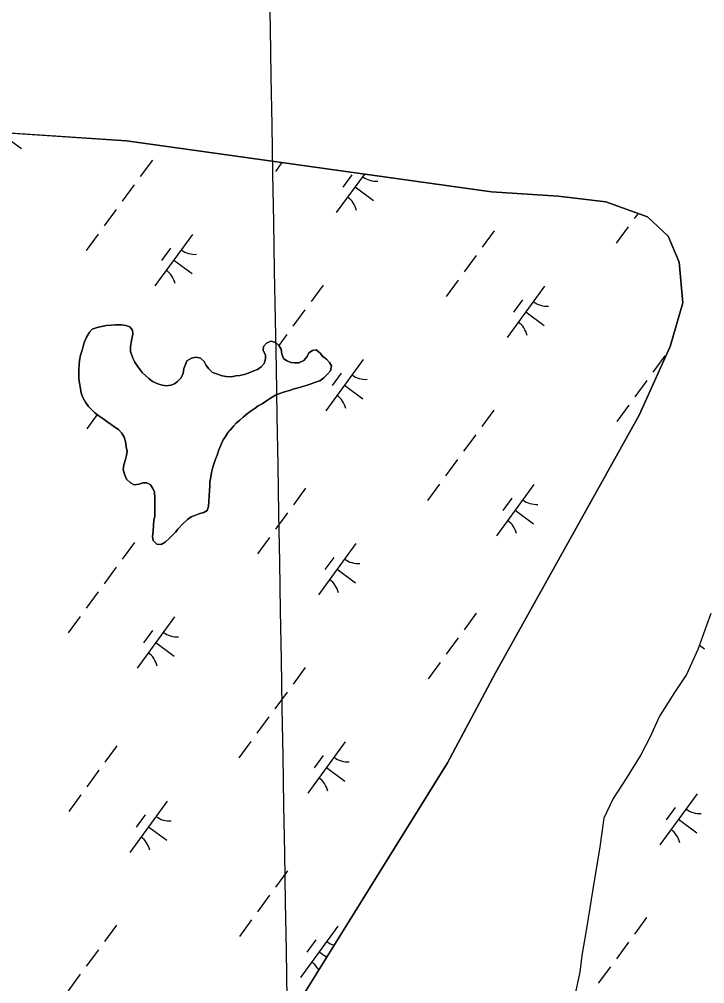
# Model space of a CAD drawing. Extents: x 3905714 to 3926767, y 183354 to 205755.
# Drawn here: x 3914554 to 3915093, y 194240 to 194998 of the extents above; entities that cross this region are included whole.
import ezdxf

# ---------------------------------------------------------------- set-up
doc = ezdxf.new("R2010")
doc.units = 0
for name, color, linetype in [('V-GRID-MAJR', 7, 'Continuous'), ('V-TOPO-SHOR', 7, 'Continuous'), ('V-WETL-SWMP', 7, 'Continuous')]:
    doc.layers.add(name, color=color, linetype=linetype)

msp = doc.modelspace()

# ---------------------------------------------------------------- linework, layer by layer
at = {"layer": 'V-GRID-MAJR'}
msp.add_spline([(3914930.18, 184667.84), (3914884.14, 187327.39), (3914779.24, 193387.51), (3914694.62, 198275.87)], degree=3, dxfattribs=at)
at = {"layer": 'V-TOPO-SHOR'}
for points in [[(3914417.76, 193654.25), (3914632.66, 193997.91), (3914890.53, 194413.76), (3914928.32, 194484.41), (3915041.29, 194686.94), (3915065.63, 194741.12), (3915075.76, 194775.54), (3915072.81, 194807.42), (3915064.05, 194827.84), (3915047.95, 194843.08), (3915015.11, 194854.77), (3914977.52, 194859.17), (3914925.31, 194862.61), (3914638.26, 194902.94), (3914498.84, 194912.11)], [(3914702.74, 194615.24), (3914701.79, 194612.18), (3914699.19, 194610.55), (3914695.88, 194609.63), (3914692.11, 194608.24), (3914689.04, 194607.08), (3914686.2, 194604.97), (3914682.17, 194600.99), (3914678.62, 194597.48), (3914676.72, 194595.14), (3914674.59, 194592.8), (3914671.75, 194589.99), (3914668.67, 194587.18), (3914665.6, 194585.31), (3914662.07, 194585.57), (3914659.26, 194588.41), (3914658.81, 194591.48), (3914659.3, 194595.95), (3914659.56, 194600.42), (3914659.82, 194604.42), (3914660.55, 194607.48), (3914660.57, 194611.25), (3914660.59, 194614.54), (3914660.61, 194618.55), (3914660.63, 194622.08), (3914660.19, 194626.55), (3914659.03, 194629.39), (3914657.16, 194632.22), (3914654.35, 194633.89), (3914651.05, 194633.91), (3914648.21, 194632.75), (3914644.21, 194632.3), (3914641.39, 194633.73), (3914638.35, 194636.81), (3914636.72, 194640.58), (3914635.8, 194644.36), (3914636.29, 194647.89), (3914637.5, 194652.12), (3914638.22, 194655.41), (3914638.71, 194658.71), (3914638.03, 194662.24), (3914637.58, 194666.25), (3914636.42, 194669.79), (3914634.56, 194672.86), (3914631.98, 194675.7), (3914629.17, 194677.6), (3914626.35, 194679.74), (3914622.84, 194682.11), (3914619.79, 194684.48), (3914616.04, 194686.86), (3914613.22, 194689.23), (3914610.88, 194691.6), (3914608.31, 194693.97), (3914605.97, 194697.28), (3914604.11, 194701.06), (3914602.71, 194704.36), (3914602.03, 194708.14), (3914601.35, 194712.14), (3914600.9, 194715.68), (3914600.92, 194719.68), (3914600.94, 194722.74), (3914601.2, 194726.98), (3914601.45, 194730.04), (3914602.18, 194734.27), (3914603.38, 194738.27), (3914604.35, 194741.33), (3914605.31, 194744.62), (3914606.98, 194748.38), (3914609.12, 194752.37), (3914611.25, 194754.71), (3914615.26, 194756.1), (3914618.56, 194756.79), (3914622.57, 194757.47), (3914626.34, 194757.92), (3914629.64, 194758.13), (3914634.35, 194758.11), (3914637.88, 194757.61), (3914640.93, 194756.42), (3914643.04, 194753.82), (3914643.25, 194750.75), (3914642.53, 194747.23), (3914642.04, 194744.17), (3914641.55, 194741.11), (3914641.53, 194737.11), (3914643.38, 194731.92), (3914644.77, 194728.85), (3914646.87, 194725.54), (3914648.98, 194722.7), (3914650.85, 194720.33), (3914653.19, 194718.2), (3914655.77, 194715.83), (3914658.81, 194713.46), (3914662.81, 194711.78), (3914666.33, 194710.59), (3914669.63, 194710.1), (3914673.16, 194710.55), (3914675.99, 194711.71), (3914678.36, 194713.58), (3914681.2, 194716.39), (3914682.87, 194720.14), (3914683.36, 194723.68)], [(3914683.36, 194723.68), (3914684.56, 194726.96), (3914685.75, 194729.78), (3914689.53, 194731.88), (3914693.07, 194732.57), (3914696.6, 194731.84), (3914699.41, 194729.23), (3914701.04, 194726.16), (3914703.14, 194723.56), (3914705.95, 194720.71), (3914709.01, 194719.52), (3914713.47, 194718.08), (3914716.53, 194717.59), (3914720.77, 194717.33), (3914724.3, 194718.02), (3914727.37, 194718.24), (3914731.85, 194719.39), (3914735.15, 194720.54), (3914738.46, 194721.94), (3914741.29, 194723.1), (3914744.12, 194724.97), (3914746.5, 194727.78), (3914747.46, 194731.31), (3914747.48, 194734.6), (3914745.85, 194737.91), (3914746.1, 194741.2), (3914748.48, 194743.78), (3914751.78, 194745.17), (3914755.78, 194744.21), (3914758.12, 194741.84), (3914759.98, 194739), (3914760.43, 194735), (3914761.83, 194731.69), (3914764.41, 194729.79), (3914767.69, 194728.36), (3914770.75, 194728.11), (3914773.82, 194728.33), (3914777.6, 194730.19), (3914780.2, 194733.23), (3914781.63, 194736.05), (3914784.47, 194737.92), (3914787.53, 194738.37), (3914790.58, 194735.76), (3914792.68, 194733.16), (3914795.5, 194731.02), (3914797.84, 194728.42), (3914799.47, 194725.82), (3914798.74, 194722.06), (3914796.37, 194719.24), (3914793.53, 194716.43), (3914790.22, 194714.1), (3914786.91, 194712.94), (3914783.38, 194711.78), (3914780.31, 194710.63), (3914777, 194709.7), (3914773.23, 194708.55), (3914770.16, 194707.86), (3914766.39, 194706.47), (3914762.61, 194705.55), (3914758.84, 194704.16), (3914755.53, 194702.77), (3914751.52, 194700.43), (3914748.44, 194698.33), (3914744.9, 194696), (3914741.83, 194694.37), (3914739.46, 194692.5), (3914736.39, 194690.4), (3914733.55, 194688.29), (3914730, 194685.49), (3914727.4, 194683.15), (3914724.56, 194680.81), (3914722.42, 194678.47), (3914720.05, 194675.65), (3914717.68, 194672.84), (3914716.02, 194670.26), (3914714.35, 194667.68), (3914712.45, 194663.46), (3914711.01, 194659.7), (3914709.58, 194655.7), (3914708.38, 194652.41), (3914707.18, 194649.36), (3914706.22, 194646.07), (3914705.02, 194642.07), (3914704.53, 194638.31), (3914703.8, 194634.54), (3914703.78, 194631.48), (3914703.52, 194627.48), (3914703.27, 194623.71), (3914702.74, 194615.24)], [(3915097.55, 194531.01), (3915087.46, 194502.86), (3915078.46, 194483.06), (3915068.98, 194469.01), (3915057.38, 194450.27), (3915049.97, 194434.13), (3915042.58, 194420.07), (3915030.97, 194401.33), (3915020.96, 194385.72), (3915013.55, 194370.09), (3915010.29, 194347.65), (3915004.87, 194314.25), (3914999.99, 194283.46), (3914996.21, 194262.07), (3914994.56, 194249.02), (3914990.27, 194228.67)]]:
    msp.add_lwpolyline(points, dxfattribs=at)
at = {"layer": 'V-WETL-SWMP'}
for p, q in [((3914498.84, 194912.11), (3914638.25, 194902.94)), ((3914541.3, 194907.29), (3914555.82, 194896.65)), ((3914638.25, 194902.94), (3914925.31, 194862.61)), ((3914658.63, 194887.56), (3914649.17, 194874.65)), ((3914760.51, 194885.76), (3914755.33, 194878.69)), ((3914825.38, 194876.65), (3914803.25, 194846.43)), ((3914815.34, 194876), (3914808.25, 194866.32)), ((3914644.44, 194868.2), (3914634.99, 194855.29)), ((3914818.02, 194866.6), (3914832.54, 194855.96)), ((3914925.31, 194862.61), (3914977.53, 194859.17)), ((3914977.53, 194859.17), (3915015.11, 194854.77)), ((3915015.11, 194854.77), (3915047.95, 194843.08)), ((3914630.26, 194848.84), (3914620.8, 194835.93)), ((3915040.41, 194845.77), (3915037.47, 194841.76)), ((3915047.95, 194843.08), (3915064.05, 194827.84)), ((3915032.75, 194835.3), (3915023.29, 194822.4)), ((3914616.07, 194829.48), (3914606.62, 194816.57)), ((3914690.26, 194829.15), (3914660.71, 194788.82)), ((3914927.34, 194832.01), (3914917.88, 194819.1)), ((3915064.05, 194827.84), (3915072.81, 194807.42)), ((3914672.8, 194818.38), (3914665.71, 194808.7)), ((3914913.15, 194812.65), (3914903.7, 194799.74)), ((3914675.48, 194808.98), (3914690, 194798.35)), ((3915072.81, 194807.42), (3915075.76, 194775.54)), ((3914898.97, 194793.29), (3914889.51, 194780.38)), ((3914792.81, 194789.25), (3914783.35, 194776.35)), ((3914966.98, 194788.46), (3914937.43, 194748.13)), ((3914949.52, 194777.69), (3914942.43, 194768.01)), ((3915075.76, 194775.54), (3915065.64, 194741.12)), ((3914778.62, 194769.89), (3914769.17, 194756.99)), ((3914952.2, 194768.29), (3914966.72, 194757.66)), ((3914609.12, 194752.37), (3914606.98, 194748.38)), ((3914611.25, 194754.71), (3914609.12, 194752.37)), ((3914615.26, 194756.1), (3914611.25, 194754.71)), ((3914618.56, 194756.79), (3914615.26, 194756.1)), ((3914622.57, 194757.47), (3914618.56, 194756.79)), ((3914626.34, 194757.92), (3914622.57, 194757.47)), ((3914629.64, 194758.13), (3914626.34, 194757.92)), ((3914634.35, 194758.11), (3914629.64, 194758.13)), ((3914637.88, 194757.61), (3914634.35, 194758.11)), ((3914640.93, 194756.42), (3914637.88, 194757.61)), ((3914643.04, 194753.82), (3914640.93, 194756.42)), ((3914643.25, 194750.75), (3914643.04, 194753.82)), ((3914605.31, 194744.62), (3914604.34, 194741.33)), ((3914606.98, 194748.38), (3914605.31, 194744.62)), ((3914641.55, 194741.11), (3914642.04, 194744.17)), ((3914642.04, 194744.17), (3914642.53, 194747.23)), ((3914642.53, 194747.23), (3914643.25, 194750.75)), ((3914751.78, 194745.17), (3914748.48, 194743.78)), ((3914755.78, 194744.21), (3914751.78, 194745.17)), ((3914758.12, 194741.84), (3914755.78, 194744.21)), ((3914764.44, 194750.53), (3914758.09, 194741.87)), ((3914603.38, 194738.27), (3914602.18, 194734.27)), ((3914604.34, 194741.33), (3914603.38, 194738.27)), ((3914641.53, 194737.11), (3914641.55, 194741.11)), ((3914643.38, 194731.92), (3914641.53, 194737.11)), ((3914746.1, 194741.2), (3914745.85, 194737.91)), ((3914745.85, 194737.91), (3914747.48, 194734.6)), ((3914748.48, 194743.78), (3914746.1, 194741.2)), ((3914759.98, 194739), (3914758.12, 194741.84)), ((3914760.43, 194735), (3914759.98, 194739)), ((3914784.47, 194737.92), (3914781.63, 194736.05)), ((3914787.53, 194738.37), (3914784.47, 194737.92)), ((3914790.58, 194735.76), (3914787.53, 194738.37)), ((3915065.64, 194741.12), (3915041.29, 194686.94)), ((3914601.45, 194730.04), (3914601.2, 194726.98)), ((3914602.18, 194734.27), (3914601.45, 194730.04)), ((3914644.77, 194728.85), (3914643.38, 194731.92)), ((3914685.75, 194729.78), (3914684.56, 194726.96)), ((3914689.53, 194731.88), (3914685.75, 194729.78)), ((3914693.07, 194732.57), (3914689.53, 194731.88)), ((3914696.6, 194731.84), (3914693.07, 194732.57)), ((3914699.41, 194729.23), (3914696.6, 194731.84)), ((3914701.04, 194726.16), (3914699.41, 194729.23)), ((3914747.46, 194731.3), (3914746.5, 194727.78)), ((3914747.48, 194734.6), (3914747.46, 194731.3)), ((3914761.83, 194731.69), (3914760.43, 194735)), ((3914764.41, 194729.79), (3914761.83, 194731.69)), ((3914767.69, 194728.36), (3914764.41, 194729.79)), ((3914777.6, 194730.19), (3914773.82, 194728.33)), ((3914780.2, 194733.23), (3914777.6, 194730.19)), ((3914781.63, 194736.05), (3914780.2, 194733.23)), ((3914792.68, 194733.16), (3914790.58, 194735.76)), ((3914795.5, 194731.02), (3914792.68, 194733.16)), ((3914824.44, 194730.84), (3914794.89, 194690.51)), ((3914797.84, 194728.42), (3914795.5, 194731.02)), ((3915061.51, 194733.71), (3915052.06, 194720.8)), ((3914600.94, 194722.74), (3914600.92, 194719.68)), ((3914601.2, 194726.98), (3914600.94, 194722.74)), ((3914646.87, 194725.54), (3914644.77, 194728.85)), ((3914648.98, 194722.7), (3914646.87, 194725.54)), ((3914650.85, 194720.33), (3914648.98, 194722.7)), ((3914683.36, 194723.67), (3914682.87, 194720.14)), ((3914684.56, 194726.96), (3914683.36, 194723.67)), ((3914703.14, 194723.56), (3914701.04, 194726.16)), ((3914705.95, 194720.72), (3914703.14, 194723.56)), ((3914738.46, 194721.94), (3914735.15, 194720.54)), ((3914741.29, 194723.1), (3914738.46, 194721.94)), ((3914744.13, 194724.97), (3914741.29, 194723.1)), ((3914746.5, 194727.78), (3914744.13, 194724.97)), ((3914770.75, 194728.11), (3914767.69, 194728.36)), ((3914773.82, 194728.33), (3914770.75, 194728.11)), ((3914796.37, 194719.24), (3914798.74, 194722.06)), ((3914799.47, 194725.82), (3914797.84, 194728.42)), ((3914798.74, 194722.06), (3914799.47, 194725.82)), ((3914600.92, 194719.68), (3914600.9, 194715.68)), ((3914600.9, 194715.68), (3914601.35, 194712.14)), ((3914653.19, 194718.2), (3914650.85, 194720.33)), ((3914655.77, 194715.83), (3914653.19, 194718.2)), ((3914658.81, 194713.46), (3914655.77, 194715.83)), ((3914681.2, 194716.39), (3914678.36, 194713.58)), ((3914682.87, 194720.14), (3914681.2, 194716.39)), ((3914709.01, 194719.52), (3914705.95, 194720.72)), ((3914713.47, 194718.08), (3914709.01, 194719.52)), ((3914716.53, 194717.59), (3914713.47, 194718.08)), ((3914720.77, 194717.33), (3914716.53, 194717.59)), ((3914724.3, 194718.02), (3914720.77, 194717.33)), ((3914727.37, 194718.24), (3914724.3, 194718.02)), ((3914731.85, 194719.39), (3914727.37, 194718.24)), ((3914735.15, 194720.54), (3914731.85, 194719.39)), ((3914786.91, 194712.94), (3914790.22, 194714.1)), ((3914790.22, 194714.1), (3914793.53, 194716.43)), ((3914793.53, 194716.43), (3914796.37, 194719.24)), ((3914806.98, 194720.08), (3914799.89, 194710.4)), ((3915047.33, 194714.35), (3915037.87, 194701.44)), ((3914601.35, 194712.14), (3914602.03, 194708.14)), ((3914602.03, 194708.14), (3914602.71, 194704.36)), ((3914662.81, 194711.78), (3914658.81, 194713.46)), ((3914666.33, 194710.59), (3914662.81, 194711.78)), ((3914669.63, 194710.1), (3914666.33, 194710.59)), ((3914673.16, 194710.55), (3914669.63, 194710.1)), ((3914675.99, 194711.71), (3914673.16, 194710.55)), ((3914678.36, 194713.58), (3914675.99, 194711.71)), ((3914762.62, 194705.55), (3914766.39, 194706.47)), ((3914766.39, 194706.47), (3914770.16, 194707.86)), ((3914770.16, 194707.86), (3914773.23, 194708.55)), ((3914773.23, 194708.55), (3914777, 194709.7)), ((3914777, 194709.7), (3914780.31, 194710.63)), ((3914780.31, 194710.63), (3914783.37, 194711.78)), ((3914783.37, 194711.78), (3914786.91, 194712.94)), ((3914809.66, 194710.68), (3914824.18, 194700.04)), ((3914602.71, 194704.36), (3914604.11, 194701.06)), ((3914604.11, 194701.06), (3914605.97, 194697.28)), ((3914748.44, 194698.33), (3914751.52, 194700.43)), ((3914751.52, 194700.43), (3914755.53, 194702.76)), ((3914755.53, 194702.76), (3914758.84, 194704.16)), ((3914758.84, 194704.16), (3914762.62, 194705.55)), ((3914605.97, 194697.28), (3914608.31, 194693.97)), ((3914608.31, 194693.97), (3914610.88, 194691.6)), ((3914610.88, 194691.6), (3914613.22, 194689.23)), ((3914736.39, 194690.4), (3914739.46, 194692.5)), ((3914739.46, 194692.5), (3914741.83, 194694.37)), ((3914741.83, 194694.37), (3914744.9, 194696)), ((3914744.9, 194696), (3914748.44, 194698.33)), ((3915033.15, 194694.99), (3915023.69, 194682.08)), ((3914615.27, 194687.51), (3914607.02, 194676.25)), ((3914613.22, 194689.23), (3914616.04, 194686.86)), ((3914616.04, 194686.86), (3914619.79, 194684.49)), ((3914619.79, 194684.49), (3914622.84, 194682.11)), ((3914727.4, 194683.15), (3914730, 194685.49)), ((3914730, 194685.49), (3914733.55, 194688.29)), ((3914733.55, 194688.29), (3914736.39, 194690.4)), ((3914926.98, 194690.95), (3914917.53, 194678.04)), ((3915041.29, 194686.94), (3914928.32, 194484.41)), ((3914622.84, 194682.11), (3914626.35, 194679.74)), ((3914626.35, 194679.74), (3914629.17, 194677.6)), ((3914629.17, 194677.6), (3914631.98, 194675.7)), ((3914717.68, 194672.84), (3914722.42, 194678.47)), ((3914722.42, 194678.47), (3914724.56, 194680.81)), ((3914724.56, 194680.81), (3914727.4, 194683.15)), ((3914631.98, 194675.7), (3914634.56, 194672.86)), ((3914634.56, 194672.86), (3914636.42, 194669.79)), ((3914636.42, 194669.79), (3914637.58, 194666.25)), ((3914714.35, 194667.68), (3914716.02, 194670.26)), ((3914716.02, 194670.26), (3914717.68, 194672.84)), ((3914912.8, 194671.59), (3914903.34, 194658.68)), ((3914637.58, 194666.25), (3914638.03, 194662.24)), ((3914638.03, 194662.24), (3914638.71, 194658.71)), ((3914711.01, 194659.7), (3914712.45, 194663.46)), ((3914712.45, 194663.46), (3914714.35, 194667.68)), ((3914638.22, 194655.41), (3914637.5, 194652.12)), ((3914638.71, 194658.71), (3914638.22, 194655.41)), ((3914708.38, 194652.41), (3914709.58, 194655.7)), ((3914709.58, 194655.7), (3914711.01, 194659.7)), ((3914636.29, 194647.89), (3914635.8, 194644.36)), ((3914637.5, 194652.12), (3914636.29, 194647.89)), ((3914705.02, 194642.07), (3914706.22, 194646.07)), ((3914706.22, 194646.07), (3914707.18, 194649.36)), ((3914707.18, 194649.36), (3914708.38, 194652.41)), ((3914898.62, 194652.23), (3914889.16, 194639.32)), ((3914635.8, 194644.36), (3914636.72, 194640.59)), ((3914636.72, 194640.59), (3914638.35, 194636.81)), ((3914703.8, 194634.54), (3914704.53, 194638.3)), ((3914704.53, 194638.3), (3914705.02, 194642.07)), ((3914638.35, 194636.81), (3914641.39, 194633.73)), ((3914641.39, 194633.73), (3914644.21, 194632.3)), ((3914644.21, 194632.3), (3914648.21, 194632.75)), ((3914648.21, 194632.75), (3914651.05, 194633.91)), ((3914651.05, 194633.91), (3914654.34, 194633.89)), ((3914654.34, 194633.89), (3914657.16, 194632.22)), ((3914657.16, 194632.22), (3914659.03, 194629.39)), ((3914703.52, 194627.48), (3914703.78, 194631.48)), ((3914703.78, 194631.48), (3914703.8, 194634.54)), ((3914884.43, 194632.87), (3914874.98, 194619.96)), ((3914958.62, 194632.54), (3914929.07, 194592.2)), ((3914659.03, 194629.39), (3914660.19, 194626.55)), ((3914660.19, 194626.55), (3914660.63, 194622.08)), ((3914702.74, 194615.24), (3914703.27, 194623.71)), ((3914703.27, 194623.71), (3914703.52, 194627.48)), ((3914779.02, 194629.57), (3914769.56, 194616.67)), ((3914660.61, 194618.55), (3914660.59, 194614.54)), ((3914660.63, 194622.08), (3914660.61, 194618.55)), ((3914701.79, 194612.18), (3914702.74, 194615.24)), ((3914941.16, 194621.77), (3914934.07, 194612.09)), ((3914660.57, 194611.25), (3914660.55, 194607.48)), ((3914660.59, 194614.54), (3914660.57, 194611.25)), ((3914689.04, 194607.08), (3914692.11, 194608.24)), ((3914692.11, 194608.24), (3914695.88, 194609.63)), ((3914695.88, 194609.63), (3914699.19, 194610.55)), ((3914699.19, 194610.55), (3914701.79, 194612.18)), ((3914764.84, 194610.21), (3914755.38, 194597.31)), ((3914943.84, 194612.37), (3914958.36, 194601.73)), ((3914659.56, 194600.42), (3914659.3, 194595.95)), ((3914659.82, 194604.42), (3914659.56, 194600.42)), ((3914660.55, 194607.48), (3914659.82, 194604.42)), ((3914678.62, 194597.48), (3914682.17, 194600.99)), ((3914682.17, 194600.99), (3914686.2, 194604.97)), ((3914686.2, 194604.97), (3914689.04, 194607.08)), ((3914659.3, 194595.95), (3914658.81, 194591.48)), ((3914671.75, 194589.99), (3914674.59, 194592.8)), ((3914674.59, 194592.8), (3914676.72, 194595.14)), ((3914676.72, 194595.14), (3914678.62, 194597.48)), ((3914644.49, 194586.82), (3914635.03, 194573.91)), ((3914658.81, 194591.48), (3914659.26, 194588.41)), ((3914659.26, 194588.41), (3914662.07, 194585.57)), ((3914662.07, 194585.57), (3914665.6, 194585.31)), ((3914665.6, 194585.31), (3914668.67, 194587.18)), ((3914668.67, 194587.18), (3914671.75, 194589.99)), ((3914750.65, 194590.85), (3914741.2, 194577.95)), ((3914818.66, 194586.02), (3914789.11, 194545.69)), ((3914801.21, 194575.26), (3914794.12, 194565.58)), ((3914630.31, 194567.46), (3914620.85, 194554.55)), ((3914803.89, 194565.86), (3914818.41, 194555.22)), ((3914616.12, 194548.1), (3914606.67, 194535.19)), ((3914601.94, 194528.74), (3914592.48, 194515.83)), ((3914676.12, 194528.41), (3914646.57, 194488.07)), ((3914913.2, 194531.27), (3914903.74, 194518.36)), ((3915097.55, 194531.01), (3915087.46, 194502.86)), ((3914658.67, 194517.64), (3914651.58, 194507.96)), ((3914899.02, 194511.91), (3914889.56, 194499)), ((3914661.35, 194508.24), (3914675.87, 194497.6)), ((3915087.46, 194502.86), (3915078.46, 194483.06)), ((3915088.68, 194506.26), (3915092.54, 194503.43)), ((3914778.67, 194488.51), (3914769.21, 194475.6)), ((3914884.83, 194492.55), (3914875.38, 194479.64)), ((3914928.32, 194484.41), (3914890.53, 194413.76)), ((3915078.46, 194483.06), (3915068.98, 194469.01)), ((3914764.49, 194469.15), (3914755.03, 194456.24)), ((3915068.98, 194469.01), (3915057.38, 194450.28)), ((3914750.3, 194449.79), (3914740.85, 194436.88)), ((3915057.38, 194450.28), (3915049.97, 194434.13)), ((3915049.97, 194434.13), (3915042.58, 194420.07)), ((3914630.71, 194427.14), (3914621.25, 194414.23)), ((3914736.12, 194430.43), (3914726.66, 194417.52)), ((3914810.3, 194430.1), (3914780.75, 194389.77)), ((3914792.85, 194419.33), (3914785.76, 194409.65)), ((3915042.58, 194420.07), (3915030.97, 194401.33)), ((3914890.53, 194413.76), (3914632.66, 193997.91)), ((3914616.52, 194407.78), (3914607.07, 194394.87)), ((3914795.53, 194409.93), (3914810.05, 194399.3)), ((3915030.97, 194401.33), (3915020.96, 194385.72)), ((3914602.34, 194388.42), (3914592.88, 194375.51)), ((3915087.02, 194389.41), (3915057.47, 194349.08)), ((3914670.35, 194383.59), (3914640.8, 194343.25)), ((3915020.96, 194385.72), (3915013.55, 194370.09)), ((3914652.89, 194372.82), (3914645.8, 194363.14)), ((3915069.57, 194378.64), (3915062.48, 194368.96)), ((3915013.55, 194370.09), (3915010.29, 194347.65)), ((3915072.25, 194369.24), (3915086.77, 194358.61)), ((3914655.57, 194363.42), (3914670.09, 194352.78)), ((3915010.29, 194347.65), (3915004.87, 194314.25)), ((3914764.89, 194328.83), (3914755.43, 194315.92)), ((3915004.87, 194314.25), (3914999.99, 194283.46)), ((3914750.7, 194309.47), (3914741.25, 194296.56)), ((3914736.52, 194290.11), (3914727.06, 194277.2)), ((3915047.03, 194291.9), (3915037.57, 194278.99)), ((3914630.36, 194286.07), (3914620.9, 194273.17)), ((3914804.53, 194285.28), (3914774.98, 194244.95)), ((3914999.99, 194283.46), (3914996.21, 194262.07)), ((3914787.07, 194274.51), (3914779.98, 194264.83)), ((3914616.17, 194266.71), (3914606.72, 194253.81)), ((3915032.84, 194272.54), (3915023.39, 194259.63)), ((3914789.75, 194265.11), (3914795.67, 194260.78)), ((3914996.21, 194262.07), (3914994.56, 194249.02)), ((3915018.66, 194253.18), (3915009.2, 194240.27)), ((3914601.99, 194247.35), (3914592.53, 194234.45)), ((3914994.56, 194249.02), (3914990.27, 194228.67))]:
    msp.add_line(p, q, dxfattribs=at)
for centre, start, end in [((3914834.54, 194888.74), 232.99998, 274.54364), ((3914801.89, 194844.18), 12.99998, 54.54364), ((3914692, 194831.12), 232.99998, 274.54364), ((3914659.35, 194786.56), 12.99998, 54.54364), ((3914968.72, 194790.43), 232.99998, 274.54364), ((3914936.07, 194745.87), 12.99998, 54.54364), ((3914826.18, 194732.82), 232.99998, 274.54364), ((3914793.53, 194688.26), 12.99998, 54.54364), ((3914960.36, 194634.51), 232.99998, 274.54364), ((3914927.71, 194589.95), 12.99998, 54.54364), ((3914820.4, 194588), 232.99998, 274.54364), ((3914787.75, 194543.43), 12.99998, 54.54364), ((3914677.86, 194530.38), 232.99998, 274.54364), ((3914645.21, 194485.82), 12.99998, 54.54364), ((3914812.04, 194432.08), 232.99998, 274.54364), ((3914779.39, 194387.51), 12.99998, 54.54364), ((3915088.76, 194391.39), 232.99998, 274.54364), ((3914672.09, 194385.56), 232.99998, 274.54364), ((3915056.11, 194346.82), 12.99998, 54.54364), ((3914639.44, 194341), 12.99998, 54.54364), ((3914806.27, 194287.25), 232.99998, 254.49336), ((3914773.62, 194242.69), 26.69864, 54.54364)]:
    msp.add_arc(centre, 17.62, start, end, dxfattribs=at)

doc.saveas('drawing.dxf')
